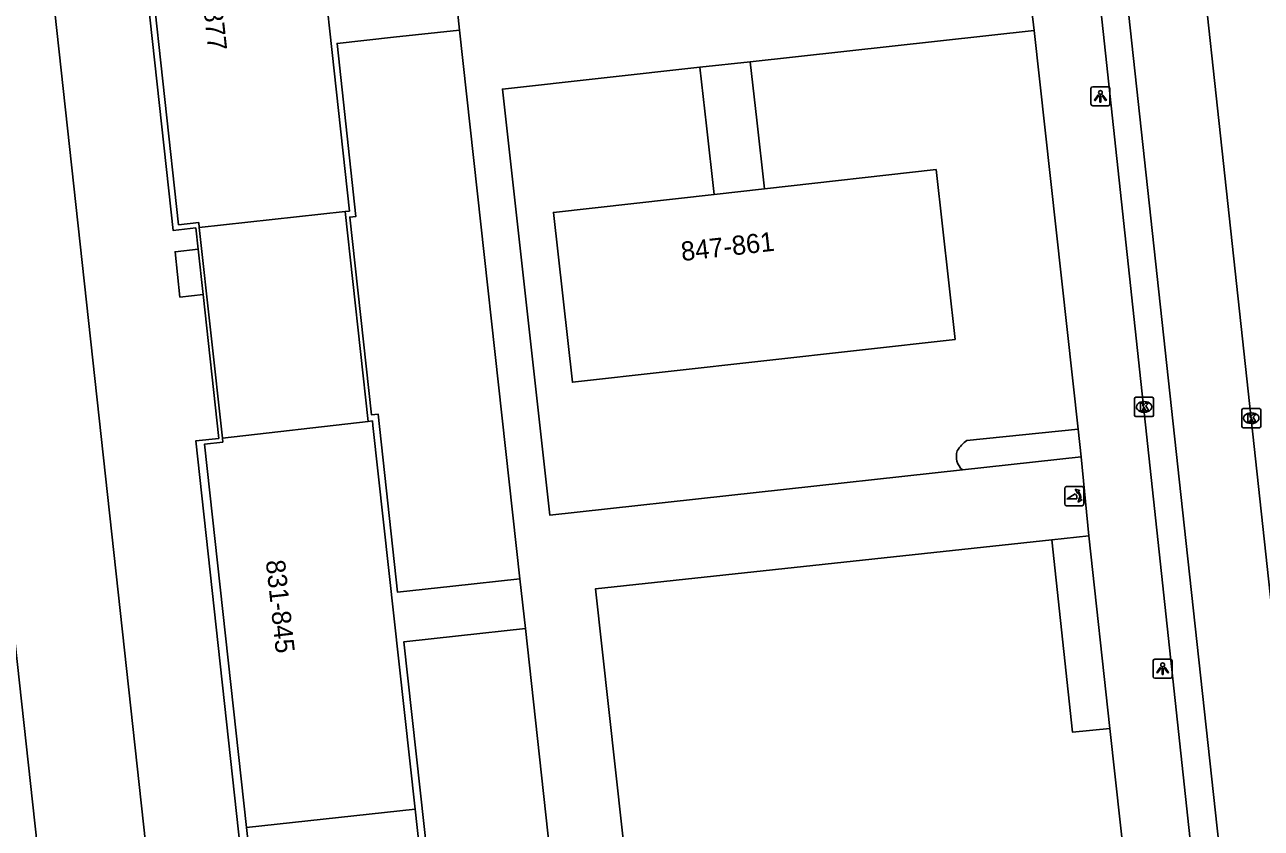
# Model space of a CAD drawing. Extents: x 160026 to 161302, y 384757 to 385701.
# Drawn here: x 161171 to 161235.7, y 385123.3 to 385165.4 of the extents above; entities that cross this region are included whole.
import ezdxf

# ---------------------------------------------------------------- set-up
doc = ezdxf.new("R2010")
doc.units = 0
for name, color, linetype in [('IMGEO_Groenvoorziening', 7, 'Continuous'), ('IMGEO_Kolk', 7, 'Continuous'), ('IMGEO_Lichtpunt', 7, 'Continuous'), ('IMGEO_Pand', 7, 'Continuous'), ('IMGEO_Pand_nummerreeks', 7, 'Continuous'), ('IMGEO_Poller', 7, 'Continuous'), ('IMGEO_Rijbaan_lokaal_gesloten', 7, 'Continuous'), ('IMGEO_Rijbaan_lokaal_open', 7, 'Continuous'), ('IMGEO_Rijbaan_regionaal_open', 7, 'Continuous'), ('IMGEO_Voetpad_open', 7, 'Continuous')]:
    doc.layers.add(name, color=color, linetype=linetype)

msp = doc.modelspace()

# ---------------------------------------------------------------- linework, layer by layer
at = {"layer": 'IMGEO_Groenvoorziening'}
for points in [[(161226.122, 385144.203), (161220.298, 385143.619)], [(161224.744, 385138.423), (161225.83, 385128.349), (161227.79, 385128.541)]]:
    msp.add_lwpolyline(points, dxfattribs=at)
for centre, radius, start, end in [((161220.667, 385142.767), 0.915, 160.75455, 229.52238), ((161221.4, 385142.13), 1.853, 126.49416, 149.53142)]:
    msp.add_arc(centre, radius, start, end, dxfattribs=at)
at = {"layer": 'IMGEO_Kolk'}
for p, q in [((161229.073, 385144.946), (161229.073, 385145.798)), ((161229.148, 385145.872), (161230, 385145.872)), ((161229.561, 385145.652), (161229.586, 385145.652)), ((161230.074, 385145.798), (161230.074, 385144.946)), ((161229.584, 385145.092), (161229.559, 385145.092)), ((161234.684, 385144.355), (161234.684, 385145.207)), ((161234.759, 385145.281), (161235.611, 385145.281)), ((161235.172, 385145.061), (161235.197, 385145.061)), ((161235.685, 385145.207), (161235.685, 385144.355)), ((161230, 385144.872), (161229.148, 385144.872)), ((161235.195, 385144.501), (161235.17, 385144.501)), ((161235.611, 385144.281), (161234.759, 385144.281))]:
    msp.add_line(p, q, dxfattribs=at)
for points in [[(161229.073, 385144.946), (161229.073, 385145.798)], [(161229.148, 385145.872), (161230, 385145.872)], [(161230.074, 385145.798), (161230.074, 385144.946)], [(161229.394, 385145.572), (161229.517, 385145.572), (161229.517, 385145.421), (161229.647, 385145.572), (161229.811, 385145.572), (161229.665, 385145.421), (161229.818, 385145.172), (161229.666, 385145.172), (161229.581, 385145.336), (161229.517, 385145.269), (161229.517, 385145.172), (161229.394, 385145.172), (161229.394, 385145.572)], [(161234.684, 385144.355), (161234.684, 385145.207)], [(161234.759, 385145.281), (161235.611, 385145.281)], [(161235.005, 385144.981), (161235.128, 385144.981), (161235.128, 385144.83), (161235.258, 385144.981), (161235.422, 385144.981), (161235.276, 385144.83), (161235.429, 385144.581), (161235.277, 385144.581), (161235.192, 385144.745), (161235.128, 385144.678), (161235.128, 385144.581), (161235.005, 385144.581), (161235.005, 385144.981)], [(161235.685, 385145.207), (161235.685, 385144.355)], [(161230, 385144.872), (161229.148, 385144.872)], [(161235.611, 385144.281), (161234.759, 385144.281)]]:
    msp.add_lwpolyline(points, dxfattribs=at)
for centre, start, end in [((161229.15, 385145.796), 91.55205, 178.44795), ((161229.15, 385145.796), 91.55205, 178.44795), ((161229.998, 385145.796), 1.55205, 88.44795), ((161229.998, 385145.796), 1.55205, 88.44795), ((161234.761, 385145.205), 91.55205, 178.44795), ((161234.761, 385145.205), 91.55205, 178.44795), ((161235.609, 385145.205), 1.55205, 88.44795), ((161235.609, 385145.205), 1.55205, 88.44795), ((161229.15, 385144.948), 181.55205, 268.44795), ((161229.15, 385144.948), 181.55205, 268.44795), ((161229.998, 385144.948), 271.55205, 358.44795), ((161229.998, 385144.948), 271.55205, 358.44795), ((161234.761, 385144.357), 181.55205, 268.44795), ((161234.761, 385144.357), 181.55205, 268.44795), ((161235.609, 385144.357), 271.55205, 358.44795), ((161235.609, 385144.357), 271.55205, 358.44795)]:
    msp.add_arc(centre, 0.0765, start, end, dxfattribs=at)
for centre, major_axis, ratio, start_param, end_param in [((161229.56, 385145.372), (-0.387, 0.002), 0.722429, 4.712389, 7.853982), ((161229.585, 385145.372), (-0.39, 0.002), 0.717154, 1.570796, 4.712389), ((161235.171, 385144.781), (-0.387, 0.002), 0.722429, 4.712389, 7.853982), ((161235.196, 385144.781), (-0.39, 0.002), 0.717154, 1.570796, 4.712389)]:
    msp.add_ellipse(centre, major_axis=major_axis, ratio=ratio, start_param=start_param, end_param=end_param, dxfattribs=at)
at = {"layer": 'IMGEO_Lichtpunt'}
for p, q in [((161226.791, 385162.022), (161226.791, 385161.215)), ((161226.791, 385162.022), (161226.791, 385161.215)), ((161227.693, 385162.117), (161226.885, 385162.117)), ((161227.693, 385162.117), (161226.885, 385162.117)), ((161227.787, 385161.215), (161227.787, 385162.022)), ((161227.787, 385161.215), (161227.787, 385162.022)), ((161226.885, 385161.121), (161227.693, 385161.121)), ((161226.885, 385161.121), (161227.693, 385161.121)), ((161230.047, 385132.081), (161230.047, 385131.274)), ((161230.047, 385132.081), (161230.047, 385131.274)), ((161230.949, 385132.176), (161230.141, 385132.176)), ((161230.949, 385132.176), (161230.141, 385132.176)), ((161231.043, 385131.274), (161231.043, 385132.081)), ((161231.043, 385131.274), (161231.043, 385132.081)), ((161230.141, 385131.18), (161230.949, 385131.18)), ((161230.141, 385131.18), (161230.949, 385131.18))]:
    msp.add_line(p, q, dxfattribs=at)
for points in [[(161227.165, 385161.686), (161227.204, 385161.658), (161227.016, 385161.396), (161226.978, 385161.423), (161227.165, 385161.686)], [(161227.267, 385161.638), (161227.314, 385161.638), (161227.314, 385161.316), (161227.267, 385161.316), (161227.267, 385161.638)], [(161227.377, 385161.658), (161227.415, 385161.685), (161227.602, 385161.423), (161227.563, 385161.395), (161227.377, 385161.658)], [(161230.421, 385131.745), (161230.46, 385131.717), (161230.272, 385131.455), (161230.234, 385131.482), (161230.421, 385131.745)], [(161230.523, 385131.697), (161230.57, 385131.697), (161230.57, 385131.375), (161230.523, 385131.375), (161230.523, 385131.697)], [(161230.633, 385131.717), (161230.671, 385131.744), (161230.858, 385131.482), (161230.819, 385131.454), (161230.633, 385131.717)]]:
    msp.add_lwpolyline(points, dxfattribs=at)
for centre in [(161227.29, 385161.82), (161230.546, 385131.879)]:
    msp.add_circle(centre, 0.0994, dxfattribs=at)
for centre, start, end in [((161226.885, 385162.022), 90, 180), ((161226.885, 385162.022), 90, 180), ((161227.693, 385162.022), 0, 90), ((161227.693, 385162.022), 0, 90), ((161226.885, 385161.215), 180, 270), ((161226.885, 385161.215), 180, 270), ((161227.693, 385161.215), 270, 0), ((161227.693, 385161.215), 270, 360), ((161230.141, 385132.081), 90, 180), ((161230.141, 385132.081), 90, 180), ((161230.949, 385132.081), 0, 90), ((161230.949, 385132.081), 0, 90), ((161230.141, 385131.274), 180, 270), ((161230.141, 385131.274), 180, 270), ((161230.949, 385131.274), 270, 0), ((161230.949, 385131.274), 270, 360)]:
    msp.add_arc(centre, 0.0946, start, end, dxfattribs=at)
at = {"layer": 'IMGEO_Pand'}
for points in [[(161185.827, 385175.567), (161187.995, 385155.614), (161187.773, 385155.589)], [(161180.142, 385154.754), (161180.113, 385155.015), (161179.059, 385154.9), (161176.916, 385174.582)], [(161207.076, 385156.485), (161198.669, 385155.544), (161199.664, 385146.661), (161219.684, 385148.903), (161218.689, 385157.786), (161209.709, 385156.78)], [(161207.076, 385156.485), (161209.709, 385156.78)], [(161187.773, 385155.589), (161180.142, 385154.754)], [(161187.773, 385155.589), (161188.977, 385144.611)], [(161181.35, 385143.74), (161180.142, 385154.754)], [(161188.977, 385144.611), (161181.35, 385143.74)], [(161188.977, 385144.611), (161189.2, 385144.636), (161189.227, 385144.391), (161191.428, 385124.334)], [(161182.615, 385123.371), (161180.415, 385143.425), (161181.373, 385143.53), (161181.35, 385143.74)], [(161182.615, 385123.371), (161191.428, 385124.334)], [(161191.428, 385124.334), (161193.616, 385104.387)], [(161184.804, 385103.424), (161182.615, 385123.371)]]:
    msp.add_lwpolyline(points, dxfattribs=at)
at = {"layer": 'IMGEO_Poller'}
for p, q in [((161225.425, 385141.105), (161225.425, 385140.298)), ((161225.425, 385141.105), (161225.425, 385140.298)), ((161226.327, 385141.2), (161225.519, 385141.2)), ((161226.327, 385141.2), (161225.519, 385141.2)), ((161226.421, 385140.298), (161226.421, 385141.105)), ((161226.421, 385140.298), (161226.421, 385141.105)), ((161225.519, 385140.203), (161226.327, 385140.203)), ((161225.519, 385140.203), (161226.327, 385140.203))]:
    msp.add_line(p, q, dxfattribs=at)
for points in [[(161226.06, 385140.556), (161225.547, 385140.556), (161225.977, 385140.831)], [(161226.104, 385140.929), (161226.092, 385140.856), (161225.967, 385141.061)], [(161225.967, 385141.061), (161226.198, 385140.995), (161226.127, 385140.963)], [(161226.12, 385140.384), (161226.186, 385140.615), (161226.216, 385140.547)], [(161226.252, 385140.52), (161226.324, 385140.509), (161226.12, 385140.384)]]:
    msp.add_lwpolyline(points, dxfattribs=at)
for centre, radius, start, end in [((161225.519, 385141.105), 0.0946, 90, 180), ((161225.519, 385141.105), 0.0946, 90, 180), ((161226.327, 385141.105), 0.0946, 0, 90), ((161226.327, 385141.105), 0.0946, 0, 90), ((161225.732, 385140.606), 0.332, 351.32473, 42.4854), ((161225.746, 385140.616), 0.476, 351.75274, 41.16905), ((161225.746, 385140.616), 0.516, 349.35686, 42.29123), ((161225.519, 385140.298), 0.0946, 180, 270), ((161225.519, 385140.298), 0.0946, 180, 270), ((161226.327, 385140.298), 0.0946, 270, 0), ((161226.327, 385140.298), 0.0946, 270, 0)]:
    msp.add_arc(centre, radius, start, end, dxfattribs=at)
at = {"layer": 'IMGEO_Rijbaan_lokaal_gesloten'}
msp.add_lwpolyline([(161241.761, 385032.172), (161240.581, 385042.856), (161223.784, 385198.892), (161219.818, 385234.675), (161219.775, 385234.916)], dxfattribs=at)
at = {"layer": 'IMGEO_Rijbaan_lokaal_open'}
msp.add_lwpolyline([(161167.587, 385159.505), (161173.502, 385105.563), (161173.796, 385102.879), (161174.284, 385097.067), (161174.589, 385094.096)], dxfattribs=at)
at = {"layer": 'IMGEO_Rijbaan_regionaal_open'}
for points in [[(161215.796, 385285.125), (161216.142, 385281.926), (161219.639, 385250), (161231.678, 385139.179), (161237.035, 385089.87), (161243.484, 385030.562)], [(161246.792, 385037.586), (161229.366, 385198.34), (161225.614, 385232.768)]]:
    msp.add_lwpolyline(points, dxfattribs=at)
at = {"layer": 'IMGEO_Voetpad_open'}
for points in [[(161172.22, 385214.554), (161178.77, 385154.604), (161179.96, 385154.734), (161180.082, 385153.616)], [(161167.411, 385213.995), (161168.925, 385199.402), (161181.958, 385080.115)], [(161223.346, 385169.031), (161223.82, 385165.053)], [(161193.762, 385165.084), (161193.469, 385167.753)], [(161196.917, 385136.381), (161193.413, 385135.996), (161190.513, 385135.679), (161189.494, 385144.998), (161189.144, 385144.96), (161188.015, 385155.297), (161188.34, 385155.332), (161187.352, 385164.381), (161190.298, 385164.703), (161193.762, 385165.084)], [(161196.917, 385136.381), (161193.762, 385165.084)], [(161208.972, 385163.422), (161223.82, 385165.053)], [(161223.82, 385165.053), (161226.122, 385144.203)], [(161220.073, 385142.071), (161198.487, 385139.707), (161196.005, 385161.998), (161206.338, 385163.133)], [(161208.972, 385163.422), (161206.338, 385163.133)], [(161206.338, 385163.133), (161206.674, 385160.074), (161207.076, 385156.485)], [(161209.709, 385156.78), (161209.307, 385160.369), (161208.972, 385163.422)], [(161180.341, 385151.25), (161179.13, 385151.118), (161178.872, 385153.484), (161180.082, 385153.616)], [(161180.082, 385153.616), (161180.341, 385151.25)], [(161180.341, 385151.25), (161181.164, 385143.719), (161179.96, 385143.587), (161186.574, 385083.047), (161196.183, 385084.097), (161195.193, 385093.157), (161198.136, 385093.479), (161201.592, 385093.859)], [(161226.122, 385144.203), (161226.282, 385142.751)], [(161226.282, 385142.751), (161220.073, 385142.071)], [(161226.282, 385142.751), (161226.676, 385138.631)], [(161224.744, 385138.423), (161226.676, 385138.631)], [(161226.676, 385138.631), (161227.79, 385128.541)], [(161228.865, 385097.655), (161205.394, 385094.984), (161200.869, 385135.849), (161224.744, 385138.423)], [(161197.203, 385133.782), (161196.917, 385136.381)], [(161199.118, 385116.36), (161195.655, 385115.979), (161192.756, 385115.663), (161190.852, 385133.087), (161193.697, 385133.397), (161197.203, 385133.782)], [(161197.203, 385133.782), (161199.118, 385116.36)], [(161227.79, 385128.541), (161229.707, 385111.17)]]:
    msp.add_lwpolyline(points, dxfattribs=at)

# ---------------------------------------------------------------- texts
at = {"layer": 'IMGEO_Pand_nummerreeks'}
for s, rotation, p in [('863-877', 276.21523, (161180.076, 385168.841)), ('847-861', 6.38982, (161205.399, 385152.997)), ('831-845', 276.26222, (161183.62, 385137.318))]:
    msp.add_text(s, height=1, rotation=rotation, dxfattribs=at).set_placement(p)

doc.saveas('drawing.dxf')
